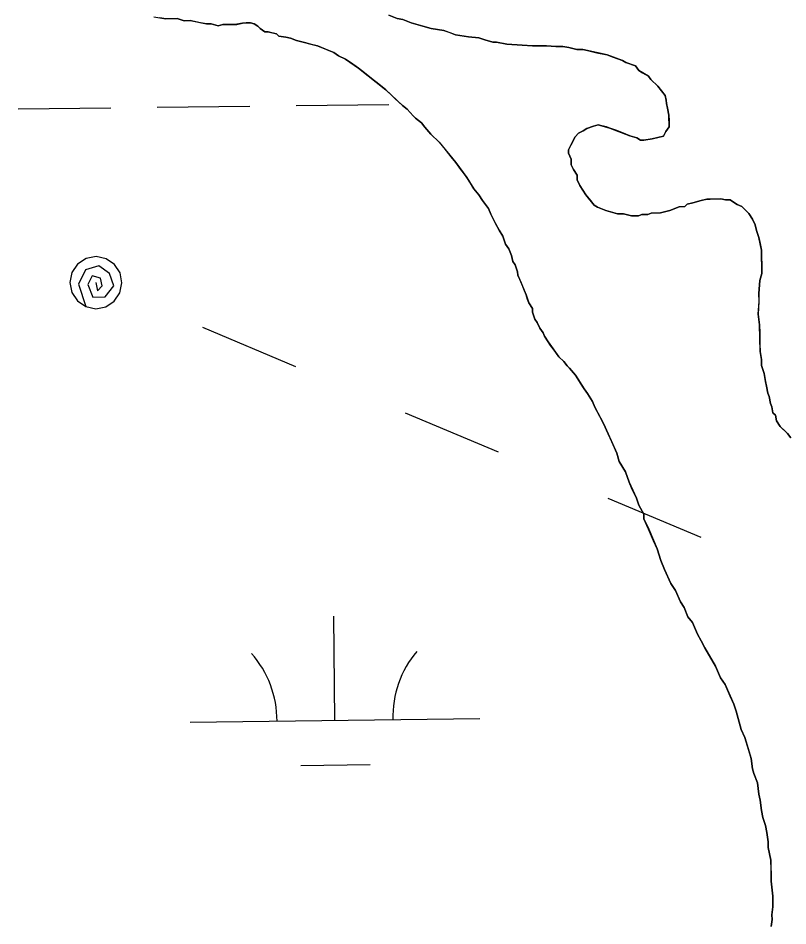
# Model space of a CAD drawing. Extents: x 3694830 to 3732949, y 415201 to 440970.
# Drawn here: x 3728327 to 3728592.8, y 425496.7 to 425810.4 of the extents above; entities that cross this region are included whole.
import ezdxf

# ---------------------------------------------------------------- set-up
doc = ezdxf.new("R2010")
doc.units = 0
for name, color, linetype in [('V-TOPO-SHOR', 7, 'Continuous'), ('V-UTIL-LINE', 7, 'Continuous'), ('V-WETL-SWMP', 7, 'Continuous')]:
    doc.layers.add(name, color=color, linetype=linetype)

msp = doc.modelspace()

# ---------------------------------------------------------------- linework, layer by layer
at = {"layer": 'V-TOPO-SHOR'}
for points in [[(3728405.69, 425808.72), (3728404.48, 425808.69), (3728402.48, 425808.25), (3728400.88, 425808.21), (3728399.67, 425808.19), (3728397.67, 425808.14), (3728396.07, 425807.71), (3728393.64, 425808.46), (3728392.04, 425808.43), (3728390.02, 425808.78), (3728388.41, 425809.15), (3728386.39, 425809.51), (3728384.39, 425809.47), (3728381.96, 425810.22), (3728380.35, 425810.18), (3728377.95, 425810.14), (3728375.93, 425810.49)], [(3728455.02, 425811.37), (3728457.86, 425810.22), (3728459.88, 425809.86), (3728462.71, 425808.72), (3728466.75, 425807.6), (3728469.58, 425806.85), (3728474.01, 425806.14), (3728476.03, 425805.39), (3728478.06, 425804.62), (3728482.49, 425803.91), (3728486.11, 425803.59), (3728488.14, 425802.83), (3728490.96, 425802.09), (3728492.17, 425802.11), (3728495.8, 425801.39), (3728501.02, 425801.09)], [(3728550.24, 425619.82), (3728548.97, 425623), (3728547.68, 425626.99), (3728546.42, 425629.78), (3728544.72, 425633.75), (3728543.04, 425637.33), (3728543.01, 425638.94), (3728541.33, 425642.12), (3728540.48, 425644.51), (3728538.8, 425648.09), (3728537.96, 425650.08), (3728536.67, 425653.67), (3728534.59, 425657.23), (3728533.73, 425660.03), (3728532.04, 425664.01), (3728530.77, 425666.79), (3728529.09, 425670.37), (3728527.84, 425672.75), (3728526.16, 425675.93), (3728525.32, 425677.92), (3728523.65, 425680.7), (3728522.41, 425682.28), (3728521.17, 425684.26), (3728519.5, 425687.04), (3728517.44, 425689.4), (3728516.62, 425690.19), (3728515.39, 425691.77), (3728513.75, 425693.34), (3728512.09, 425695.71), (3728510.85, 425697.29), (3728510.02, 425698.48), (3728508.78, 425700.46), (3728508.35, 425701.66), (3728507.11, 425703.24), (3728506.27, 425705.23), (3728505.44, 425706.42), (3728504.58, 425708.8), (3728504.56, 425710.01), (3728503.31, 425711.99), (3728502.89, 425713.19), (3728502.45, 425714.78), (3728501.6, 425716.77), (3728500.76, 425718.76), (3728499.49, 425721.55), (3728499.47, 425722.75), (3728498.62, 425725.14), (3728497.79, 425726.33), (3728497.34, 425728.33), (3728496.49, 425730.72), (3728495.25, 425732.3), (3728494.39, 425735.09), (3728493.14, 425737.08), (3728491.89, 425739.46), (3728490.21, 425742.64), (3728489.37, 425744.63), (3728487.3, 425747.39), (3728486.06, 425749.38), (3728484.41, 425751.35), (3728483.16, 425753.33), (3728481.91, 425755.31), (3728481.08, 425756.5), (3728479.85, 425758.08), (3728478.19, 425760.45), (3728476.54, 425762.43), (3728474.07, 425765.59), (3728472.42, 425767.56), (3728469.55, 425770.31), (3728467.49, 425772.68), (3728466.25, 425774.26), (3728464.21, 425775.82), (3728463.39, 425776.6), (3728461.33, 425778.97), (3728459.7, 425780.14), (3728457.24, 425782.5), (3728456.42, 425783.29), (3728453.96, 425785.64), (3728451.51, 425787.6), (3728449.06, 425789.55), (3728446.61, 425791.51), (3728444.57, 425793.07), (3728441.72, 425795.02), (3728440.09, 425796.19), (3728437.65, 425797.34), (3728436.02, 425798.51), (3728433.19, 425799.66), (3728430.35, 425800.8), (3728428.74, 425801.17), (3728425.91, 425801.91), (3728423.08, 425802.66), (3728421.06, 425803.42), (3728419.44, 425803.79), (3728417.03, 425804.14), (3728416.21, 425804.92), (3728414.59, 425805.29), (3728413.38, 425805.67), (3728412.18, 425805.64), (3728410.55, 425806.81), (3728409.73, 425807.59), (3728408.5, 425808.37), (3728407.29, 425808.75), (3728405.69, 425808.72)], [(3728501.02, 425801.09), (3728504.65, 425800.77), (3728506.65, 425800.81), (3728509.46, 425800.87), (3728512.68, 425800.54), (3728515.09, 425800.59), (3728517.1, 425800.23), (3728519.93, 425799.49), (3728521.94, 425799.53), (3728523.55, 425799.16), (3728526.78, 425798.43), (3728530.41, 425797.7), (3728532.43, 425796.94), (3728535.67, 425795.8), (3728536.89, 425795.03), (3728540.13, 425793.89), (3728541.37, 425792.31), (3728542.59, 425791.53), (3728544.62, 425790.37), (3728545.45, 425789.18), (3728547.91, 425786.83), (3728549.15, 425785.25), (3728550.39, 425783.67), (3728550.82, 425782.07), (3728550.85, 425780.87), (3728551.28, 425779.27), (3728551.73, 425776.87), (3728551.78, 425774.86), (3728551.82, 425772.85), (3728550.65, 425771.22), (3728549.88, 425769.6), (3728547.88, 425769.16), (3728545.88, 425768.71), (3728543.08, 425768.25), (3728541.88, 425768.23), (3728540.66, 425769), (3728538.23, 425769.76), (3728535.4, 425770.9), (3728533.37, 425771.66), (3728531.35, 425772.42), (3728530.14, 425772.8), (3728528.52, 425773.17), (3728527.31, 425773.54), (3728525.71, 425773.1), (3728523.32, 425772.25), (3728522.13, 425771.42), (3728520.54, 425770.59), (3728519.37, 425769.36), (3728517.82, 425766.51), (3728517.05, 425764.89), (3728517.08, 425763.68), (3728517.92, 425761.7), (3728517.96, 425759.69), (3728518.8, 425758.1), (3728520.05, 425756.12), (3728520.08, 425754.51), (3728520.93, 425752.52), (3728521.75, 425751.34), (3728523, 425749.35), (3728524.65, 425747.38), (3728525.89, 425745.8), (3728527.11, 425745.02), (3728529.94, 425743.88), (3728531.56, 425743.51), (3728533.98, 425742.76), (3728535.99, 425742.8), (3728538.82, 425742.06), (3728541.23, 425742.11), (3728542.42, 425742.54), (3728544.43, 425742.58), (3728545.63, 425743.01), (3728548.84, 425743.07), (3728552.03, 425743.95), (3728555.22, 425745.22), (3728557.22, 425745.26), (3728558.01, 425746.08), (3728560.01, 425746.52), (3728561.2, 425746.95), (3728562.8, 425747.39), (3728564.8, 425747.83), (3728566, 425747.85), (3728567.61, 425747.89), (3728569.62, 425747.93), (3728571.23, 425747.56), (3728572.83, 425747.6), (3728574.06, 425746.82), (3728575.28, 425746.04), (3728576.9, 425745.28), (3728577.72, 425744.49), (3728578.54, 425743.7), (3728579.36, 425742.92), (3728580.61, 425740.94), (3728581.45, 425738.95), (3728581.9, 425736.95), (3728582.75, 425734.56), (3728583.19, 425732.56), (3728583.65, 425730.16), (3728583.71, 425727.35), (3728583.74, 425725.74), (3728583.82, 425722.13), (3728583.06, 425719.7)], [(3728583.06, 425719.7), (3728582.76, 425715.28), (3728582.81, 425712.47), (3728582.51, 425708.04), (3728582.98, 425704.44), (3728583.05, 425701.63), (3728583.13, 425697.62), (3728583.18, 425695.21), (3728583.64, 425692.41), (3728583.69, 425690.4), (3728584.55, 425687.61), (3728585.01, 425684.81), (3728585.45, 425683.21), (3728585.9, 425680.81), (3728586.32, 425679.61), (3728586.78, 425677.22), (3728587.2, 425676.02), (3728587.65, 425674.02), (3728588.47, 425673.23), (3728588.91, 425671.23), (3728590.16, 425669.25), (3728591.8, 425667.68), (3728592.62, 425666.9), (3728593.85, 425665.32)], [(3728586.99, 425496.5), (3728587.34, 425498.92), (3728587.3, 425500.53), (3728587.64, 425503.35), (3728587.57, 425506.96), (3728587.06, 425512.17), (3728586.97, 425516.18), (3728586.9, 425519.39), (3728586.01, 425523.79), (3728585.96, 425525.8), (3728585.5, 425529), (3728585.04, 425531.4), (3728584.18, 425534.2), (3728583.73, 425536.6), (3728583.25, 425540.2), (3728582.81, 425542.2), (3728582.32, 425546.2), (3728581.05, 425549.39), (3728580.61, 425550.98), (3728580.13, 425554.59), (3728579.27, 425557.38), (3728577.98, 425561.77), (3728576.71, 425564.56), (3728574.97, 425570.95), (3728574.12, 425573.34), (3728572.85, 425576.12), (3728571.16, 425580.1), (3728569.5, 425582.47), (3728567.81, 425586.46), (3728566.15, 425589.23), (3728564.07, 425592.8), (3728562.81, 425595.18), (3728561.56, 425597.57), (3728559.87, 425601.55), (3728558.22, 425603.52), (3728556.95, 425606.71), (3728555.7, 425608.69), (3728554.01, 425612.67), (3728552.35, 425615.04), (3728550.24, 425619.82)]]:
    msp.add_lwpolyline(points, dxfattribs=at)
at = {"layer": 'V-UTIL-LINE'}
for points in [[(3728353.85, 425718.98), (3728354.44, 425716.16), (3728356.04, 425717.86), (3728355.41, 425720.53), (3728352.6, 425721.36), (3728351.13, 425718.3), (3728352.79, 425713.92), (3728357.06, 425714.05), (3728360.07, 425717.86), (3728358.56, 425722.19), (3728354.91, 425724.78), (3728350.29, 425723.39), (3728347.86, 425718.45), (3728350.36, 425710.69), (3728353.8, 425709.98), (3728357.25, 425710.64), (3728360.18, 425712.58), (3728362.15, 425715.48), (3728362.85, 425718.92), (3728362.19, 425722.37), (3728360.26, 425725.3), (3728357.35, 425727.27), (3728353.91, 425727.98), (3728350.46, 425727.32), (3728347.53, 425725.38), (3728345.56, 425722.48), (3728344.85, 425719.04), (3728345.52, 425715.59), (3728347.45, 425712.66), (3728350.36, 425710.69)], [(3728422.89, 425689.89), (3728390.73, 425703.44)], [(3728492.86, 425660.39), (3728460.71, 425673.94)], [(3728562.84, 425630.9), (3728530.69, 425644.45)]]:
    msp.add_lwpolyline(points, dxfattribs=at)
at = {"layer": 'V-WETL-SWMP'}
for p, q in [((3728327.02, 425779.05), (3728359.02, 425779.43)), ((3728375.02, 425779.62), (3728407.01, 425780)), ((3728423.01, 425780.19), (3728455.01, 425780.57)), ((3728436.39, 425567.73), (3728435.96, 425603.73)), ((3728386.39, 425567.14), (3728486.39, 425568.33)), ((3728424.58, 425552.16), (3728448.57, 425552.45))]:
    msp.add_line(p, q, dxfattribs=at)
for points in [[(3728373.92, 425810.85), (3728377.95, 425810.14), (3728381.96, 425810.22), (3728384.39, 425809.47), (3728386.39, 425809.51), (3728392.04, 425808.43), (3728393.64, 425808.46), (3728396.07, 425807.71), (3728397.67, 425808.14), (3728402.48, 425808.24), (3728404.48, 425808.69), (3728405.69, 425808.72), (3728407.29, 425808.75), (3728408.5, 425808.37), (3728409.73, 425807.6), (3728410.54, 425806.81), (3728412.18, 425805.64), (3728413.38, 425805.67), (3728416.21, 425804.92), (3728417.03, 425804.14), (3728419.44, 425803.79), (3728421.06, 425803.42), (3728423.08, 425802.66), (3728430.35, 425800.8), (3728436.02, 425798.51), (3728437.65, 425797.34), (3728440.09, 425796.19), (3728444.57, 425793.07), (3728453.96, 425785.64), (3728459.7, 425780.14), (3728461.33, 425778.97), (3728463.39, 425776.6), (3728464.21, 425775.82), (3728466.25, 425774.26), (3728467.49, 425772.68), (3728469.55, 425770.31), (3728472.42, 425767.56), (3728478.19, 425760.45), (3728481.91, 425755.31), (3728484.41, 425751.35), (3728486.06, 425749.38), (3728487.3, 425747.39), (3728489.37, 425744.63), (3728490.21, 425742.64), (3728491.89, 425739.46), (3728493.14, 425737.08), (3728494.39, 425735.09), (3728495.25, 425732.3)], [(3728583.18, 425695.21), (3728582.99, 425704.44), (3728582.51, 425708.05), (3728582.82, 425712.47), (3728582.76, 425715.28), (3728583.06, 425719.7), (3728583.82, 425722.13), (3728583.65, 425730.16), (3728582.75, 425734.56), (3728581.9, 425736.95), (3728581.45, 425738.95), (3728580.61, 425740.94), (3728579.36, 425742.92), (3728576.9, 425745.28), (3728575.28, 425746.04), (3728572.84, 425747.6), (3728571.23, 425747.56), (3728569.62, 425747.93), (3728564.8, 425747.83), (3728562.8, 425747.39), (3728560.01, 425746.52), (3728558.01, 425746.08), (3728557.22, 425745.26), (3728555.22, 425745.22), (3728552.03, 425743.95), (3728548.84, 425743.07), (3728545.62, 425743.01), (3728544.43, 425742.58), (3728542.42, 425742.54), (3728541.23, 425742.11), (3728538.82, 425742.06), (3728535.99, 425742.8), (3728533.98, 425742.76), (3728531.56, 425743.51), (3728529.95, 425743.88), (3728527.11, 425745.02), (3728525.89, 425745.8), (3728523, 425749.35), (3728520.93, 425752.52), (3728520.08, 425754.51), (3728520.05, 425756.12), (3728518.8, 425758.1), (3728517.96, 425759.69), (3728517.92, 425761.7), (3728517.08, 425763.69), (3728517.05, 425764.89), (3728517.82, 425766.51), (3728519.37, 425769.36), (3728520.54, 425770.59), (3728522.13, 425771.42), (3728523.32, 425772.25), (3728525.71, 425773.1), (3728527.31, 425773.54), (3728531.35, 425772.42), (3728538.23, 425769.76), (3728540.66, 425769), (3728541.88, 425768.23), (3728543.08, 425768.25), (3728545.88, 425768.71), (3728549.88, 425769.6), (3728550.65, 425771.22), (3728551.82, 425772.85), (3728551.73, 425776.87), (3728551.28, 425779.27), (3728550.85, 425780.87), (3728550.82, 425782.07), (3728550.39, 425783.67), (3728547.91, 425786.83), (3728545.45, 425789.18), (3728544.62, 425790.37), (3728541.37, 425792.31), (3728540.13, 425793.89), (3728536.89, 425795.03), (3728535.67, 425795.8), (3728530.41, 425797.7), (3728521.94, 425799.53), (3728519.93, 425799.49), (3728517.1, 425800.23), (3728515.09, 425800.59), (3728512.68, 425800.54), (3728509.46, 425800.87), (3728504.65, 425800.77), (3728501.02, 425801.1), (3728495.8, 425801.39), (3728492.17, 425802.11), (3728490.96, 425802.09), (3728488.14, 425802.83), (3728486.11, 425803.59), (3728482.49, 425803.92), (3728478.06, 425804.62), (3728474.01, 425806.15), (3728469.58, 425806.85), (3728466.75, 425807.6), (3728462.71, 425808.72), (3728459.88, 425809.86), (3728457.86, 425810.22), (3728455.02, 425811.37)], [(3728495.25, 425732.3), (3728496.49, 425730.72), (3728497.34, 425728.33), (3728497.79, 425726.33), (3728498.62, 425725.14), (3728499.47, 425722.75), (3728499.5, 425721.55), (3728502.45, 425714.78), (3728503.31, 425711.99), (3728504.56, 425710.01), (3728504.58, 425708.8), (3728505.44, 425706.41), (3728506.27, 425705.23), (3728507.11, 425703.24), (3728508.35, 425701.66), (3728508.78, 425700.46), (3728510.02, 425698.48), (3728513.75, 425693.34), (3728515.39, 425691.77), (3728516.62, 425690.19), (3728517.44, 425689.4), (3728519.5, 425687.03), (3728522.41, 425682.28), (3728523.65, 425680.7), (3728525.32, 425677.92), (3728526.16, 425675.93), (3728529.09, 425670.37), (3728530.77, 425666.79), (3728533.73, 425660.03), (3728534.59, 425657.23), (3728536.67, 425653.66), (3728537.96, 425650.08), (3728540.48, 425644.51), (3728541.34, 425642.12), (3728543.01, 425638.94), (3728543.04, 425637.33), (3728544.73, 425633.76), (3728547.68, 425626.99), (3728548.97, 425623), (3728550.24, 425619.82), (3728552.35, 425615.04), (3728554.01, 425612.67), (3728555.7, 425608.69), (3728556.94, 425606.71), (3728558.22, 425603.52), (3728559.87, 425601.55), (3728561.56, 425597.57), (3728562.81, 425595.18), (3728564.07, 425592.8), (3728567.81, 425586.46), (3728569.5, 425582.48), (3728571.16, 425580.1), (3728574.12, 425573.34), (3728574.97, 425570.95), (3728576.71, 425564.56), (3728577.98, 425561.77), (3728580.14, 425554.59), (3728580.61, 425550.98), (3728581.05, 425549.39), (3728582.32, 425546.2), (3728582.81, 425542.2), (3728583.25, 425540.2), (3728583.73, 425536.59), (3728584.18, 425534.19), (3728585.04, 425531.4), (3728585.5, 425529), (3728585.96, 425525.8), (3728586.01, 425523.79), (3728586.9, 425519.39), (3728587.06, 425512.17), (3728587.57, 425506.96), (3728587.65, 425503.35), (3728587.3, 425500.53), (3728587.34, 425498.92), (3728586.99, 425496.5)], [(3728593.85, 425665.32), (3728592.62, 425666.9), (3728590.16, 425669.25), (3728588.91, 425671.23), (3728588.47, 425673.23), (3728587.65, 425674.02), (3728587.2, 425676.02), (3728586.77, 425677.21), (3728586.32, 425679.61), (3728585.9, 425680.81), (3728585.44, 425683.21), (3728585.01, 425684.81), (3728584.55, 425687.61), (3728583.69, 425690.4), (3728583.64, 425692.41), (3728583.18, 425695.21)]]:
    msp.add_lwpolyline(points, dxfattribs=at)
for centre, start, end in [((3728381.15, 425567.55), 359.9115, 41.4552), ((3728491.62, 425568.87), 139.9115, 181.4552)]:
    msp.add_arc(centre, 35.25, start, end, dxfattribs=at)

doc.saveas('drawing.dxf')
